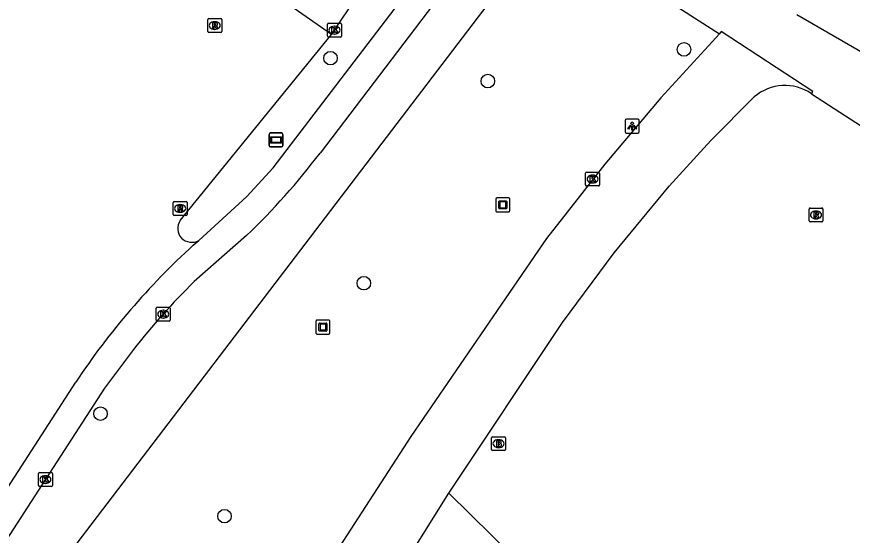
# Model space of a CAD drawing. Extents: x 161402 to 161933, y 381650 to 382313.
# Drawn here: x 161570.1 to 161630.3, y 382075.9 to 382113.3 of the extents above; entities that cross this region are included whole.
import ezdxf

# ---------------------------------------------------------------- set-up
doc = ezdxf.new("R2010")
doc.units = 0
for name, color, linetype in [('IMGEO_Boom', 7, 'Continuous'), ('IMGEO_Brandkraan', 7, 'Continuous'), ('IMGEO_Groenvoorziening', 7, 'Continuous'), ('IMGEO_Kolk', 7, 'Continuous'), ('IMGEO_Kunstobject', 7, 'Continuous'), ('IMGEO_Lichtpunt', 7, 'Continuous'), ('IMGEO_Rijbaan_lokaal_gesloten', 7, 'Continuous'), ('IMGEO_Rijbaan_lokaal_open', 7, 'Continuous'), ('IMGEO_Rioolput', 7, 'Continuous'), ('IMGEO_Verklikker', 7, 'Continuous'), ('IMGEO_Voetpad_gesloten', 7, 'Continuous'), ('IMGEO_Voetpad_open', 7, 'Continuous')]:
    doc.layers.add(name, color=color, linetype=linetype)

msp = doc.modelspace()

# ---------------------------------------------------------------- linework, layer by layer
at = {"layer": 'IMGEO_Boom'}
for centre in [(161618.162, 382110.913), (161592.675, 382110.284), (161604.019, 382108.63), (161595.079, 382094.07), (161576.091, 382084.669), (161585.032, 382077.285)]:
    msp.add_circle(centre, 0.489, dxfattribs=at)
at = {"layer": 'IMGEO_Brandkraan'}
for p, q in [((161604.288, 382082.085), (161604.288, 382082.937)), ((161604.363, 382083.011), (161605.215, 382083.011)), ((161605.289, 382082.937), (161605.289, 382082.085)), ((161604.776, 382082.791), (161604.801, 382082.791)), ((161605.215, 382082.011), (161604.363, 382082.011)), ((161604.799, 382082.231), (161604.774, 382082.231))]:
    msp.add_line(p, q, dxfattribs=at)
for points in [[(161604.288, 382082.085), (161604.288, 382082.937)], [(161604.363, 382083.011), (161605.215, 382083.011)], [(161605.289, 382082.937), (161605.289, 382082.085)], [(161604.636, 382082.711), (161604.636, 382082.311), (161604.849, 382082.311)], [(161604.867, 382082.711), (161604.636, 382082.711)], [(161604.815, 382082.63), (161604.761, 382082.63), (161604.761, 382082.554)], [(161604.761, 382082.554), (161604.814, 382082.554)], [(161604.823, 382082.478), (161604.761, 382082.478), (161604.761, 382082.397)], [(161604.761, 382082.397), (161604.823, 382082.397)], [(161605.215, 382082.011), (161604.363, 382082.011)]]:
    msp.add_lwpolyline(points, dxfattribs=at)
for centre, radius, start, end in [((161604.365, 382082.935), 0.0765, 91.55205, 178.44795), ((161604.365, 382082.935), 0.0765, 91.55205, 178.44795), ((161605.213, 382082.935), 0.0765, 1.55205, 88.44795), ((161605.213, 382082.935), 0.0765, 1.55205, 88.44795), ((161604.816, 382082.592), 0.0379, 267.82845, 90.93552), ((161604.824, 382082.437), 0.0404, 269.87594, 90.50774), ((161604.855, 382082.562), 0.251, 268.66757, 293.53466), ((161604.871, 382082.566), 0.145, 59.4692, 91.53667), ((161604.896, 382082.613), 0.0922, 285.51372, 58.15012), ((161604.901, 382082.421), 0.105, 301.31148, 78.98903), ((161604.365, 382082.087), 0.0765, 181.55205, 268.44795), ((161604.365, 382082.087), 0.0765, 181.55205, 268.44795), ((161605.213, 382082.087), 0.0765, 271.55205, 358.44795), ((161605.213, 382082.087), 0.0765, 271.55205, 358.44795)]:
    msp.add_arc(centre, radius, start, end, dxfattribs=at)
for centre, major_axis, ratio, start_param, end_param in [((161604.775, 382082.511), (-0.387, 0.002), 0.722429, 4.712389, 7.853982), ((161604.8, 382082.511), (-0.39, 0.002), 0.717154, 1.570796, 4.712389)]:
    msp.add_ellipse(centre, major_axis=major_axis, ratio=ratio, start_param=start_param, end_param=end_param, dxfattribs=at)
at = {"layer": 'IMGEO_Groenvoorziening'}
msp.add_lwpolyline([(161601.21, 382078.942), (161605.875, 382074.355), (161609.485, 382066.301)], dxfattribs=at)
at = {"layer": 'IMGEO_Kolk'}
for p, q in [((161592.462, 382111.876), (161592.462, 382112.728)), ((161592.537, 382112.802), (161593.389, 382112.802)), ((161592.95, 382112.582), (161592.975, 382112.582)), ((161593.463, 382112.728), (161593.463, 382111.876)), ((161593.389, 382111.802), (161592.537, 382111.802)), ((161592.973, 382112.022), (161592.948, 382112.022)), ((161611.07, 382101.149), (161611.07, 382102.001)), ((161611.145, 382102.075), (161611.997, 382102.075)), ((161611.558, 382101.855), (161611.583, 382101.855)), ((161612.071, 382102.001), (161612.071, 382101.149)), ((161611.997, 382101.075), (161611.145, 382101.075)), ((161611.581, 382101.295), (161611.556, 382101.295)), ((161580.118, 382091.411), (161580.118, 382092.263)), ((161580.193, 382092.337), (161581.045, 382092.337)), ((161580.606, 382092.117), (161580.631, 382092.117)), ((161581.119, 382092.263), (161581.119, 382091.411)), ((161581.045, 382091.337), (161580.193, 382091.337)), ((161580.629, 382091.557), (161580.604, 382091.557)), ((161571.621, 382079.497), (161571.621, 382080.349)), ((161571.696, 382080.423), (161572.548, 382080.423)), ((161572.109, 382080.203), (161572.134, 382080.203)), ((161572.622, 382080.349), (161572.622, 382079.497)), ((161572.548, 382079.423), (161571.696, 382079.423)), ((161572.132, 382079.643), (161572.107, 382079.643))]:
    msp.add_line(p, q, dxfattribs=at)
for points in [[(161592.462, 382111.876), (161592.462, 382112.728)], [(161592.537, 382112.802), (161593.389, 382112.802)], [(161592.783, 382112.502), (161592.906, 382112.502), (161592.906, 382112.351), (161593.036, 382112.502), (161593.2, 382112.502), (161593.054, 382112.351), (161593.207, 382112.102), (161593.055, 382112.102), (161592.97, 382112.266), (161592.906, 382112.199), (161592.906, 382112.102), (161592.783, 382112.102), (161592.783, 382112.502)], [(161593.463, 382112.728), (161593.463, 382111.876)], [(161593.389, 382111.802), (161592.537, 382111.802)], [(161611.07, 382101.149), (161611.07, 382102.001)], [(161611.145, 382102.075), (161611.997, 382102.075)], [(161611.391, 382101.775), (161611.514, 382101.775), (161611.514, 382101.624), (161611.644, 382101.775), (161611.808, 382101.775), (161611.662, 382101.624), (161611.815, 382101.375), (161611.663, 382101.375), (161611.578, 382101.539), (161611.514, 382101.472), (161611.514, 382101.375), (161611.391, 382101.375), (161611.391, 382101.775)], [(161612.071, 382102.001), (161612.071, 382101.149)], [(161611.997, 382101.075), (161611.145, 382101.075)], [(161580.118, 382091.411), (161580.118, 382092.263)], [(161580.193, 382092.337), (161581.045, 382092.337)], [(161580.439, 382092.037), (161580.562, 382092.037), (161580.562, 382091.886), (161580.692, 382092.037), (161580.856, 382092.037), (161580.71, 382091.886), (161580.863, 382091.637), (161580.711, 382091.637), (161580.626, 382091.801), (161580.562, 382091.734), (161580.562, 382091.637), (161580.439, 382091.637), (161580.439, 382092.037)], [(161581.119, 382092.263), (161581.119, 382091.411)], [(161581.045, 382091.337), (161580.193, 382091.337)], [(161571.621, 382079.497), (161571.621, 382080.349)], [(161571.696, 382080.423), (161572.548, 382080.423)], [(161571.942, 382080.123), (161572.065, 382080.123), (161572.065, 382079.972), (161572.195, 382080.123), (161572.359, 382080.123), (161572.213, 382079.972), (161572.366, 382079.723), (161572.214, 382079.723), (161572.129, 382079.887), (161572.065, 382079.82), (161572.065, 382079.723), (161571.942, 382079.723), (161571.942, 382080.123)], [(161572.622, 382080.349), (161572.622, 382079.497)], [(161572.548, 382079.423), (161571.696, 382079.423)]]:
    msp.add_lwpolyline(points, dxfattribs=at)
for centre, start, end in [((161592.539, 382112.726), 91.55205, 178.44795), ((161592.539, 382112.726), 91.55205, 178.44795), ((161593.387, 382112.726), 1.55205, 88.44795), ((161593.387, 382112.726), 1.55205, 88.44795), ((161592.539, 382111.878), 181.55205, 268.44795), ((161592.539, 382111.878), 181.55205, 268.44795), ((161593.387, 382111.878), 271.55205, 358.44795), ((161593.387, 382111.878), 271.55205, 358.44795), ((161611.147, 382101.999), 91.55205, 178.44795), ((161611.147, 382101.999), 91.55205, 178.44795), ((161611.995, 382101.999), 1.55205, 88.44795), ((161611.995, 382101.999), 1.55205, 88.44795), ((161611.147, 382101.151), 181.55205, 268.44795), ((161611.147, 382101.151), 181.55205, 268.44795), ((161611.995, 382101.151), 271.55205, 358.44795), ((161611.995, 382101.151), 271.55205, 358.44795), ((161580.195, 382092.261), 91.55205, 178.44795), ((161580.195, 382092.261), 91.55205, 178.44795), ((161581.043, 382092.261), 1.55205, 88.44795), ((161581.043, 382092.261), 1.55205, 88.44795), ((161580.195, 382091.413), 181.55205, 268.44795), ((161580.195, 382091.413), 181.55205, 268.44795), ((161581.043, 382091.413), 271.55205, 358.44795), ((161581.043, 382091.413), 271.55205, 358.44795), ((161571.698, 382080.347), 91.55205, 178.44795), ((161571.698, 382080.347), 91.55205, 178.44795), ((161572.546, 382080.347), 1.55205, 88.44795), ((161572.546, 382080.347), 1.55205, 88.44795), ((161571.698, 382079.499), 181.55205, 268.44795), ((161571.698, 382079.499), 181.55205, 268.44795), ((161572.546, 382079.499), 271.55205, 358.44795), ((161572.546, 382079.499), 271.55205, 358.44795)]:
    msp.add_arc(centre, 0.0765, start, end, dxfattribs=at)
for centre, major_axis, ratio, start_param, end_param in [((161592.949, 382112.302), (-0.387, 0.002), 0.722429, 4.712389, 7.853982), ((161592.974, 382112.302), (-0.39, 0.002), 0.717154, 1.570796, 4.712389), ((161611.557, 382101.575), (-0.387, 0.002), 0.722429, 4.712389, 7.853982), ((161611.582, 382101.575), (-0.39, 0.002), 0.717154, 1.570796, 4.712389), ((161580.605, 382091.837), (-0.387, 0.002), 0.722429, 4.712389, 7.853982), ((161580.63, 382091.837), (-0.39, 0.002), 0.717154, 1.570796, 4.712389), ((161572.108, 382079.923), (-0.387, 0.002), 0.722429, 4.712389, 7.853982), ((161572.133, 382079.923), (-0.39, 0.002), 0.717154, 1.570796, 4.712389)]:
    msp.add_ellipse(centre, major_axis=major_axis, ratio=ratio, start_param=start_param, end_param=end_param, dxfattribs=at)
at = {"layer": 'IMGEO_Kunstobject'}
for p, q in [((161604.596, 382100.129), (161604.596, 382099.288)), ((161604.596, 382100.129), (161604.596, 382099.288)), ((161605.512, 382100.213), (161604.671, 382100.213)), ((161605.512, 382100.213), (161604.671, 382100.213)), ((161604.81, 382099.477), (161604.81, 382099.951)), ((161604.86, 382100.001), (161605.334, 382100.001)), ((161604.89, 382099.901), (161604.89, 382099.527)), ((161605.284, 382099.921), (161604.91, 382099.921)), ((161605.304, 382099.527), (161605.304, 382099.901)), ((161605.384, 382099.951), (161605.384, 382099.477)), ((161605.596, 382099.297), (161605.596, 382100.138)), ((161605.596, 382099.297), (161605.596, 382100.138)), ((161604.68, 382099.213), (161605.521, 382099.213)), ((161604.68, 382099.213), (161605.521, 382099.213)), ((161605.334, 382099.427), (161604.86, 382099.427)), ((161604.91, 382099.507), (161605.284, 382099.507)), ((161591.626, 382091.322), (161591.626, 382090.481)), ((161591.626, 382091.322), (161591.626, 382090.481)), ((161592.542, 382091.406), (161591.701, 382091.406)), ((161592.542, 382091.406), (161591.701, 382091.406)), ((161592.626, 382090.49), (161592.626, 382091.331)), ((161592.626, 382090.49), (161592.626, 382091.331)), ((161591.84, 382090.67), (161591.84, 382091.144)), ((161591.89, 382091.194), (161592.364, 382091.194)), ((161591.92, 382091.094), (161591.92, 382090.72)), ((161592.314, 382091.114), (161591.94, 382091.114)), ((161591.94, 382090.7), (161592.314, 382090.7)), ((161592.334, 382090.72), (161592.334, 382091.094)), ((161592.414, 382091.144), (161592.414, 382090.67)), ((161591.71, 382090.406), (161592.551, 382090.406)), ((161591.71, 382090.406), (161592.551, 382090.406)), ((161592.364, 382090.62), (161591.89, 382090.62))]:
    msp.add_line(p, q, dxfattribs=at)
for centre, radius, start, end in [((161604.674, 382100.135), 0.0779, 92.4484, 184.28452), ((161604.674, 382100.135), 0.0779, 92.4484, 184.28452), ((161604.86, 382099.951), 0.05, 90, 180), ((161604.91, 382099.901), 0.02, 90, 180), ((161605.284, 382099.901), 0.02, 360, 90), ((161605.334, 382099.951), 0.05, 360, 90), ((161605.518, 382100.135), 0.0779, 2.4484, 94.28452), ((161605.518, 382100.135), 0.0779, 2.4484, 94.28452), ((161604.674, 382099.291), 0.0779, 182.4484, 274.28452), ((161604.674, 382099.291), 0.0779, 182.4484, 274.28452), ((161604.86, 382099.477), 0.05, 180, 270), ((161604.91, 382099.527), 0.02, 180, 270), ((161605.284, 382099.527), 0.02, 270, 0), ((161605.334, 382099.477), 0.05, 270, 0), ((161605.518, 382099.291), 0.0779, 272.4484, 4.28452), ((161605.518, 382099.291), 0.0779, 272.4484, 4.28452), ((161591.704, 382091.328), 0.0779, 92.4484, 184.28452), ((161591.704, 382091.328), 0.0779, 92.4484, 184.28452), ((161592.548, 382091.328), 0.0779, 2.4484, 94.28452), ((161592.548, 382091.328), 0.0779, 2.4484, 94.28452), ((161591.89, 382091.144), 0.05, 90, 180), ((161591.94, 382091.094), 0.02, 90, 180), ((161591.94, 382090.72), 0.02, 180, 270), ((161592.314, 382091.094), 0.02, 360, 90), ((161592.314, 382090.72), 0.02, 270, 0), ((161592.364, 382091.144), 0.05, 360, 90), ((161591.704, 382090.484), 0.0779, 182.4484, 274.28452), ((161591.704, 382090.484), 0.0779, 182.4484, 274.28452), ((161591.89, 382090.67), 0.05, 180, 270), ((161592.364, 382090.67), 0.05, 270, 0), ((161592.548, 382090.484), 0.0779, 272.4484, 4.28452), ((161592.548, 382090.484), 0.0779, 272.4484, 4.28452)]:
    msp.add_arc(centre, radius, start, end, dxfattribs=at)
at = {"layer": 'IMGEO_Lichtpunt'}
for p, q in [((161613.924, 382105.791), (161613.924, 382104.984)), ((161613.924, 382105.791), (161613.924, 382104.984)), ((161614.826, 382105.886), (161614.018, 382105.886)), ((161614.826, 382105.886), (161614.018, 382105.886)), ((161614.92, 382104.984), (161614.92, 382105.791)), ((161614.92, 382104.984), (161614.92, 382105.791)), ((161614.018, 382104.89), (161614.826, 382104.89)), ((161614.018, 382104.89), (161614.826, 382104.89))]:
    msp.add_line(p, q, dxfattribs=at)
for points in [[(161614.298, 382105.455), (161614.337, 382105.427), (161614.149, 382105.165), (161614.111, 382105.192), (161614.298, 382105.455)], [(161614.4, 382105.407), (161614.447, 382105.407), (161614.447, 382105.085), (161614.4, 382105.085), (161614.4, 382105.407)], [(161614.51, 382105.427), (161614.548, 382105.454), (161614.735, 382105.192), (161614.696, 382105.164), (161614.51, 382105.427)]]:
    msp.add_lwpolyline(points, dxfattribs=at)
msp.add_circle((161614.423, 382105.589), 0.0994, dxfattribs=at)
for centre, start, end in [((161614.018, 382105.791), 90, 180), ((161614.018, 382105.791), 90, 180), ((161614.826, 382105.791), 0, 90), ((161614.826, 382105.791), 0, 90), ((161614.018, 382104.984), 180, 270), ((161614.018, 382104.984), 180, 270), ((161614.826, 382104.984), 270, 0), ((161614.826, 382104.984), 270, 360)]:
    msp.add_arc(centre, 0.0946, start, end, dxfattribs=at)
at = {"layer": 'IMGEO_Rijbaan_lokaal_gesloten'}
for points in [[(161592.751, 382111.987), (161599.551, 382122.077), (161600.416, 382123.402), (161603.759, 382128.545), (161610.927, 382139.37), (161611.064, 382139.585)], [(161583.186, 382097.15), (161586.635, 382100.309), (161588.53, 382102.381), (161616.499, 382138.964)], [(161605.683, 382121.518), (161591.922, 382103.449)], [(161592.751, 382111.987), (161588.23, 382115.152)], [(161586.622, 382097.495), (161582.855, 382094.181)], [(161582.785, 382096.809), (161583.186, 382097.15)], [(161578.467, 382089.284), (161576.388, 382086.507), (161541.352, 382032.43)], [(161539.75, 382033.486), (161574.317, 382086.95)]]:
    msp.add_lwpolyline(points, dxfattribs=at)
for centre, radius, start, end in [((161552.105, 382133.556), 49.918, 313.74637, 322.90537), ((161618.406, 382057.648), 52.938, 132.28947, 146.39127), ((161616.256, 382059.838), 47.907, 134.2027, 142.07288)]:
    msp.add_arc(centre, radius, start, end, dxfattribs=at)
at = {"layer": 'IMGEO_Rijbaan_lokaal_open'}
msp.add_lwpolyline([(161581.838, 382098.588), (161592.751, 382111.987)], dxfattribs=at)
for centre, start, end in [((161582.734, 382098.013), 147.33143, 220.36291), ((161582.671, 382098.082), 225.37719, 298.93461)]:
    msp.add_arc(centre, 1.065, start, end, dxfattribs=at)
at = {"layer": 'IMGEO_Rioolput'}
for p, q in [((161583.83, 382112.207), (161583.83, 382113.059)), ((161583.905, 382113.133), (161584.757, 382113.133)), ((161584.831, 382113.059), (161584.831, 382112.207)), ((161584.318, 382112.913), (161584.343, 382112.913)), ((161584.757, 382112.133), (161583.905, 382112.133)), ((161584.341, 382112.353), (161584.316, 382112.353)), ((161581.335, 382099.03), (161581.335, 382099.882)), ((161581.41, 382099.956), (161582.262, 382099.956)), ((161581.823, 382099.736), (161581.848, 382099.736)), ((161582.336, 382099.882), (161582.336, 382099.03)), ((161581.846, 382099.176), (161581.821, 382099.176)), ((161627.18, 382098.562), (161627.18, 382099.414)), ((161627.255, 382099.488), (161628.107, 382099.488)), ((161627.668, 382099.268), (161627.693, 382099.268)), ((161628.181, 382099.414), (161628.181, 382098.562)), ((161582.262, 382098.956), (161581.41, 382098.956)), ((161627.691, 382098.708), (161627.666, 382098.708)), ((161628.107, 382098.488), (161627.255, 382098.488))]:
    msp.add_line(p, q, dxfattribs=at)
for points in [[(161583.83, 382112.207), (161583.83, 382113.059)], [(161583.905, 382113.133), (161584.757, 382113.133)], [(161584.831, 382113.059), (161584.831, 382112.207)], [(161584.419, 382112.831), (161584.167, 382112.833), (161584.167, 382112.433)], [(161584.167, 382112.433), (161584.291, 382112.433), (161584.291, 382112.595), (161584.302, 382112.595)], [(161584.345, 382112.752), (161584.291, 382112.752), (161584.291, 382112.671)], [(161584.291, 382112.671), (161584.343, 382112.671)], [(161584.349, 382112.566), (161584.42, 382112.433), (161584.56, 382112.433), (161584.495, 382112.559)], [(161584.757, 382112.133), (161583.905, 382112.133)], [(161581.335, 382099.03), (161581.335, 382099.882)], [(161581.41, 382099.956), (161582.262, 382099.956)], [(161582.336, 382099.882), (161582.336, 382099.03)], [(161581.924, 382099.654), (161581.672, 382099.656), (161581.672, 382099.256)], [(161581.672, 382099.256), (161581.796, 382099.256), (161581.796, 382099.418), (161581.807, 382099.418)], [(161581.85, 382099.575), (161581.796, 382099.575), (161581.796, 382099.494)], [(161581.796, 382099.494), (161581.848, 382099.494)], [(161581.854, 382099.389), (161581.925, 382099.256), (161582.065, 382099.256), (161582, 382099.382)], [(161627.18, 382098.562), (161627.18, 382099.414)], [(161627.255, 382099.488), (161628.107, 382099.488)], [(161627.769, 382099.186), (161627.517, 382099.188), (161627.517, 382098.788)], [(161627.695, 382099.107), (161627.641, 382099.107), (161627.641, 382099.026)], [(161628.181, 382099.414), (161628.181, 382098.562)], [(161582.262, 382098.956), (161581.41, 382098.956)], [(161627.517, 382098.788), (161627.641, 382098.788), (161627.641, 382098.95), (161627.652, 382098.95)], [(161627.641, 382099.026), (161627.693, 382099.026)], [(161627.699, 382098.921), (161627.77, 382098.788), (161627.91, 382098.788), (161627.845, 382098.914)], [(161628.107, 382098.488), (161627.255, 382098.488)]]:
    msp.add_lwpolyline(points, dxfattribs=at)
for centre, radius, start, end in [((161583.907, 382113.057), 0.0765, 91.55205, 178.44795), ((161583.907, 382113.057), 0.0765, 91.55205, 178.44795), ((161584.755, 382113.057), 0.0765, 1.55205, 88.44795), ((161584.755, 382113.057), 0.0765, 1.55205, 88.44795), ((161584.301, 382112.542), 0.0533, 26.02933, 88.69889), ((161584.327, 382112.86), 0.19, 274.7715, 282.96867), ((161584.351, 382112.656), 0.0964, 77.00612, 93.18647), ((161584.365, 382112.713), 0.0378, 276.66336, 79.67722), ((161584.418, 382112.721), 0.109, 350.36119, 89.41601), ((161584.416, 382112.721), 0.112, 277.58423, 350.98172), ((161584.4, 382112.506), 0.108, 29.51342, 73.79051), ((161583.907, 382112.209), 0.0765, 181.55205, 268.44795), ((161583.907, 382112.209), 0.0765, 181.55205, 268.44795), ((161584.755, 382112.209), 0.0765, 271.55205, 358.44795), ((161584.755, 382112.209), 0.0765, 271.55205, 358.44795), ((161581.412, 382099.88), 0.0765, 91.55205, 178.44795), ((161581.412, 382099.88), 0.0765, 91.55205, 178.44795), ((161582.26, 382099.88), 0.0765, 1.55205, 88.44795), ((161582.26, 382099.88), 0.0765, 1.55205, 88.44795), ((161581.806, 382099.365), 0.0533, 26.02933, 88.69889), ((161581.832, 382099.683), 0.19, 274.7715, 282.96867), ((161581.856, 382099.479), 0.0964, 77.00612, 93.18647), ((161581.87, 382099.536), 0.0378, 276.66336, 79.67722), ((161581.923, 382099.544), 0.109, 350.36119, 89.41601), ((161581.921, 382099.544), 0.112, 277.58423, 350.98172), ((161581.905, 382099.329), 0.108, 29.51342, 73.79051), ((161627.257, 382099.412), 0.0765, 91.55205, 178.44795), ((161627.257, 382099.412), 0.0765, 91.55205, 178.44795), ((161627.701, 382099.011), 0.0964, 77.00612, 93.18647), ((161627.715, 382099.068), 0.0378, 276.66336, 79.67722), ((161627.768, 382099.076), 0.109, 350.36119, 89.41601), ((161628.105, 382099.412), 0.0765, 1.55205, 88.44795), ((161628.105, 382099.412), 0.0765, 1.55205, 88.44795), ((161581.412, 382099.032), 0.0765, 181.55205, 268.44795), ((161581.412, 382099.032), 0.0765, 181.55205, 268.44795), ((161582.26, 382099.032), 0.0765, 271.55205, 358.44795), ((161582.26, 382099.032), 0.0765, 271.55205, 358.44795), ((161627.257, 382098.564), 0.0765, 181.55205, 268.44795), ((161627.257, 382098.564), 0.0765, 181.55205, 268.44795), ((161627.651, 382098.897), 0.0533, 26.02933, 88.69889), ((161627.677, 382099.215), 0.19, 274.7715, 282.96867), ((161627.766, 382099.076), 0.112, 277.58423, 350.98172), ((161627.75, 382098.861), 0.108, 29.51342, 73.79051), ((161628.105, 382098.564), 0.0765, 271.55205, 358.44795), ((161628.105, 382098.564), 0.0765, 271.55205, 358.44795)]:
    msp.add_arc(centre, radius, start, end, dxfattribs=at)
for centre, major_axis, ratio, start_param, end_param in [((161584.317, 382112.633), (-0.387, 0.002), 0.722429, 4.712389, 7.853982), ((161584.342, 382112.633), (-0.39, 0.002), 0.717154, 1.570796, 4.712389), ((161581.822, 382099.456), (-0.387, 0.002), 0.722429, 4.712389, 7.853982), ((161581.847, 382099.456), (-0.39, 0.002), 0.717154, 1.570796, 4.712389), ((161627.667, 382098.988), (-0.387, 0.002), 0.722429, 4.712389, 7.853982), ((161627.692, 382098.988), (-0.39, 0.002), 0.717154, 1.570796, 4.712389)]:
    msp.add_ellipse(centre, major_axis=major_axis, ratio=ratio, start_param=start_param, end_param=end_param, dxfattribs=at)
at = {"layer": 'IMGEO_Verklikker'}
for p, q in [((161588.259, 382103.995), (161588.259, 382104.795)), ((161588.259, 382104.795), (161588.259, 382103.995)), ((161588.359, 382104.895), (161589.149, 382104.895)), ((161589.149, 382104.895), (161588.359, 382104.895)), ((161589.249, 382104.795), (161589.249, 382103.995)), ((161589.249, 382103.995), (161589.249, 382104.795)), ((161589.149, 382103.895), (161588.359, 382103.895)), ((161588.359, 382103.895), (161589.149, 382103.895))]:
    msp.add_line(p, q, dxfattribs=at)
for points in [[(161588.36, 382104.627), (161589.148, 382104.627), (161589.148, 382104.163), (161588.36, 382104.163), (161588.36, 382104.627)], [(161588.425, 382104.562), (161588.425, 382104.228), (161589.083, 382104.228), (161589.083, 382104.562), (161588.425, 382104.562)]]:
    msp.add_lwpolyline(points, dxfattribs=at)
for centre, start, end in [((161588.359, 382104.795), 90, 180), ((161588.359, 382104.795), 90, 180), ((161589.149, 382104.795), 0, 90), ((161589.149, 382104.795), 360, 90), ((161588.359, 382103.995), 180, 270), ((161588.359, 382103.995), 180, 270), ((161589.149, 382103.995), 270, 0), ((161589.149, 382103.995), 270, 0)]:
    msp.add_arc(centre, 0.1, start, end, dxfattribs=at)
at = {"layer": 'IMGEO_Voetpad_gesloten'}
for points in [[(161610.839, 382118.38), (161620.728, 382112.027)], [(161643.075, 382102.915), (161637.576, 382106.904), (161626.292, 382113.405)], [(161620.728, 382112.027), (161616.48, 382107.434), (161612.452, 382102.646), (161608.254, 382097.285), (161598.47, 382083.033), (161592.764, 382074.245), (161582.818, 382058.156)], [(161627.348, 382107.722), (161627.457, 382107.89), (161620.837, 382112.195), (161620.728, 382112.027)], [(161627.348, 382107.722), (161642.659, 382097.82), (161653.149, 382089.979)], [(161601.21, 382078.942), (161609.394, 382091.242), (161613.116, 382096.259), (161617.101, 382101.069), (161620.087, 382104.351), (161623.227, 382107.487)], [(161594.145, 382067.66), (161601.21, 382078.942)]]:
    msp.add_lwpolyline(points, dxfattribs=at)
msp.add_arc((161625.44, 382104.939), 3.375, 55.56061, 130.96691, dxfattribs=at)
at = {"layer": 'IMGEO_Voetpad_open'}
msp.add_lwpolyline([(161570.174, 382069.09), (161571.745, 382071.279), (161574.421, 382075.333), (161608.435, 382119.953)], dxfattribs=at)

doc.saveas('drawing.dxf')
